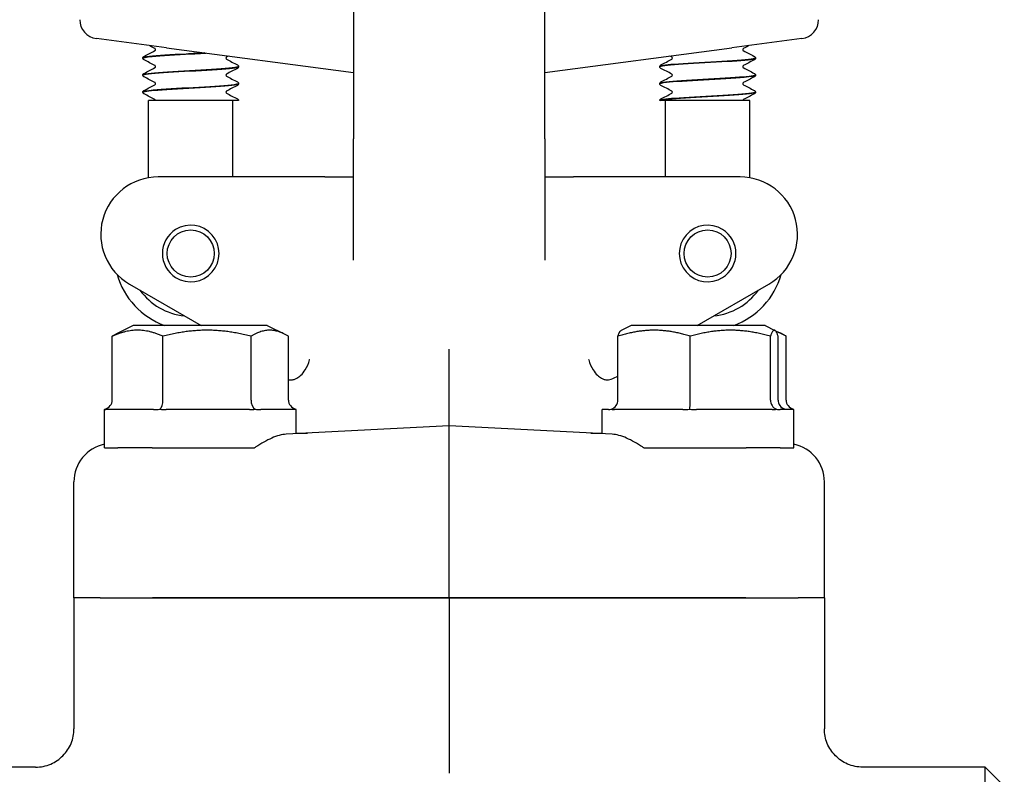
# Model space of a CAD drawing. Header units: inches. Extents: x 24 to 1128, y -74 to 748.
# Tile 357 of 557: x 619.7 to 622.91, y 312.52 to 314.98. Entities that reach past the tile are written whole.
import ezdxf

# ---------------------------------------------------------------- set-up
doc = ezdxf.new("R2010")
doc.units = ezdxf.units.IN
doc.header["$LTSCALE"] = 32
doc.header["$MEASUREMENT"] = 0
doc.layers.add('Visible (ANSI)', color=7, linetype='Continuous', lineweight=30)

msp = doc.modelspace()

# ---------------------------------------------------------------- linework, layer by layer
at = {"layer": 'Visible (ANSI)'}
for p, q in [((620.78905, 315.60266), (620.78905, 314.59266)), ((621.41405, 314.59266), (621.41405, 315.60266)), ((620.17853, 314.88918), (619.94964, 314.91932)), ((622.25346, 314.91932), (622.02457, 314.88918)), ((620.17853, 314.88918), (620.78905, 314.80881)), ((621.41405, 314.80881), (622.02457, 314.88918)), ((620.10155, 314.8555), (620.10155, 314.85608)), ((622.10155, 314.8555), (622.10155, 314.85608)), ((620.41405, 314.8277), (620.41405, 314.82828)), ((621.78905, 314.8277), (621.78905, 314.82828)), ((620.10155, 314.79989), (620.10155, 314.80047)), ((622.10155, 314.79989), (622.10155, 314.80047)), ((620.41405, 314.77208), (620.41405, 314.77267)), ((621.78905, 314.77208), (621.78905, 314.77267)), ((620.10155, 314.74428), (620.10155, 314.74486)), ((620.28622, 314.71766), (620.1203, 314.71766)), ((620.1203, 314.46504), (620.1203, 314.71766)), ((620.39762, 314.71766), (620.28622, 314.71766)), ((620.3953, 314.46766), (620.3953, 314.71766)), ((620.41399, 314.71766), (620.39762, 314.71766)), ((621.78942, 314.71766), (621.78911, 314.71766)), ((621.79046, 314.71766), (621.78942, 314.71766)), ((621.82111, 314.71766), (621.79046, 314.71766)), ((621.8078, 314.46766), (621.8078, 314.71766)), ((621.9446, 314.71766), (621.82111, 314.71766)), ((622.0828, 314.71766), (621.9446, 314.71766)), ((622.0828, 314.46504), (622.0828, 314.71766)), ((622.10155, 314.74428), (622.10155, 314.74486)), ((620.78905, 314.19576), (620.78905, 314.59266)), ((621.41405, 314.59266), (621.41405, 314.19576)), ((620.60778, 314.46766), (620.15155, 314.46766)), ((620.69545, 314.46766), (620.60778, 314.46766)), ((620.69545, 314.46766), (620.78905, 314.46766)), ((621.41405, 314.46766), (621.50765, 314.46766)), ((621.59533, 314.46766), (621.50765, 314.46766)), ((622.05155, 314.46766), (621.59533, 314.46766)), ((620.0578, 314.11778), (620.29184, 313.98266)), ((621.91127, 313.98266), (622.1453, 314.11778)), ((620.0703, 313.98266), (620.01321, 313.95412)), ((620.5078, 313.98266), (620.0703, 313.98266)), ((620.5078, 313.98266), (620.5649, 313.95412)), ((621.6953, 313.98266), (621.6631, 313.96656)), ((622.1328, 313.98266), (621.6953, 313.98266)), ((622.1328, 313.98266), (622.16501, 313.96656)), ((620.00148, 313.73891), (620.00148, 313.9477)), ((620.16705, 313.73891), (620.16705, 313.9477)), ((620.45463, 313.73891), (620.45463, 313.9477)), ((620.57663, 313.73891), (620.57663, 313.9477)), ((621.65242, 313.73891), (621.65242, 313.9477)), ((621.88889, 313.73891), (621.88889, 313.9477)), ((622.15052, 313.73891), (622.15052, 313.9477)), ((622.16501, 313.96656), (622.1899, 313.95412)), ((622.17568, 313.73891), (622.17568, 313.9477)), ((622.20163, 313.73891), (622.20163, 313.9477)), ((621.10155, 313.65516), (621.10155, 313.90551)), ((621.65202, 313.83299), (621.65242, 313.83322)), ((619.97655, 313.58266), (619.97655, 313.70766)), ((619.97659, 313.70766), (619.97655, 313.70766)), ((620.1368, 313.70766), (619.98054, 313.70766)), ((620.44926, 313.70766), (620.17787, 313.70766)), ((620.60155, 313.70766), (620.48638, 313.70766)), ((620.60155, 313.62896), (620.60155, 313.70766)), ((621.60155, 313.62896), (621.60155, 313.70766)), ((621.622, 313.70766), (621.60155, 313.70766)), ((621.86432, 313.70766), (621.64115, 313.70766)), ((622.15637, 313.70766), (621.90946, 313.70766)), ((622.22655, 313.70766), (622.18236, 313.70766)), ((622.22655, 313.58266), (622.22655, 313.70766)), ((621.10155, 313.65516), (620.56983, 313.6273)), ((621.63328, 313.6273), (621.10155, 313.65516)), ((621.10155, 313.53056), (621.10155, 313.65516)), ((619.97655, 313.58266), (620.02035, 313.58266)), ((620.13187, 313.58266), (620.02035, 313.58266)), ((620.13187, 313.58266), (620.16248, 313.58266)), ((620.16248, 313.58266), (620.32441, 313.58266)), ((620.32441, 313.58266), (620.46619, 313.58266)), ((621.73692, 313.58266), (621.8787, 313.58266)), ((621.8787, 313.58266), (622.04062, 313.58266)), ((622.04062, 313.58266), (622.07123, 313.58266)), ((622.18275, 313.58266), (622.07123, 313.58266)), ((622.18275, 313.58266), (622.22655, 313.58266)), ((621.10155, 313.09266), (621.10155, 313.53056)), ((619.87655, 313.09266), (619.87655, 313.47232)), ((622.32655, 313.09266), (622.32655, 313.47232)), ((619.87655, 313.09266), (619.87655, 312.6651)), ((619.96205, 313.09266), (619.87655, 313.09266)), ((619.96205, 313.09266), (619.87655, 313.09266)), ((619.96205, 313.09266), (620.1325, 313.09266)), ((619.96205, 313.09266), (620.1325, 313.09266)), ((620.1325, 313.09266), (621.10155, 313.09266)), ((621.10155, 313.09266), (620.1325, 313.09266)), ((621.10155, 313.09266), (622.07061, 313.09266)), ((621.10155, 313.09266), (621.10155, 312.64551)), ((622.07061, 313.09266), (621.10155, 313.09266)), ((622.07061, 313.09266), (622.24105, 313.09266)), ((622.07061, 313.09266), (622.24105, 313.09266)), ((622.32655, 313.09266), (622.24105, 313.09266)), ((622.32655, 313.09266), (622.24105, 313.09266)), ((622.32655, 313.09266), (622.32655, 312.6651)), ((621.10155, 312.64551), (621.10155, 312.52074)), ((619.75108, 312.54016), (619.35155, 312.54016)), ((622.85155, 312.54016), (622.45203, 312.54016)), ((622.91405, 312.47766), (622.85155, 312.54016)), ((622.85155, 310.94516), (622.85155, 312.54016))]:
    msp.add_line(p, q, dxfattribs=at)
for centre, radius in [((613.03905, 320.49266), 7.5), ((620.2578, 314.21766), 0.07688), ((621.9453, 314.21766), 0.07688)]:
    msp.add_circle(centre, radius, dxfattribs=at)
for centre, radius, start, end in [((613.03905, 320.49266), 7.588, 134.247392, 45.752608), ((619.9578, 314.98128), 0.0625, 180, 262.5), ((622.2453, 314.98128), 0.0625, 277.5, 0), ((620.15155, 314.28016), 0.1875, 90, 240), ((622.05155, 314.28016), 0.1875, 300, 90), ((620.2578, 314.21766), 0.0925, 237.84992, 122.15008), ((621.9453, 314.21766), 0.0925, 57.84992, 302.15008), ((620.2578, 314.21766), 0.0925, 122.15008, 237.84992), ((621.9453, 314.21766), 0.0925, 302.15008, 57.84992), ((620.2578, 314.21766), 0.25, 195.89001, 250.05156), ((621.9453, 314.21766), 0.25, 289.94844, 344.10999), ((620.2578, 314.21766), 0.20454, 215.75553, 264.24447), ((621.9453, 314.21766), 0.20454, 275.75553, 324.24447)]:
    msp.add_arc(centre, radius, start, end, dxfattribs=at)
for centre, major_axis, ratio, start_param, end_param in [((619.96553, 313.73891), (-0.03595, 0), 0.8693335, 1.9174431, 3.1415927), ((620.1518, 313.73891), (0, -0.03125), 0.4879975, 0.3466468, 1.5707963), ((620.47533, 313.73891), (0, -0.03125), 0.662309, 4.712389, 5.9365385), ((620.61258, 313.73891), (-0.03595, 0), 0.8693335, 0, 1.2241495), ((621.61972, 313.73891), (0.0327, 0), 0.9555533, 5.0590358, 6.2831853), ((621.88575, 313.73891), (0, -0.03125), 0.1006388, 0.3466468, 1.5707963), ((622.18008, 313.73891), (0, -0.03125), 0.9458753, 4.712389, 5.9365385), ((622.20838, 313.73891), (-0.0327, 0), 0.9555533, 0, 1.2241495), ((622.23758, 313.73891), (0.03595, 0), 0.8693335, 3.1415927, 4.3657422), ((620.00203, 313.47237), (-0.12531, -0.00657), 0.9961843, 4.8646945, 6.2310249), ((622.20108, 313.47237), (0.12531, -0.00657), 0.9961843, 0.0521605, 1.4184909)]:
    msp.add_ellipse(centre, major_axis=major_axis, ratio=ratio, start_param=start_param, end_param=end_param, dxfattribs=at)
for points in [[(620.10529, 314.86143), (620.11724, 314.86769), (620.12919, 314.87395), (620.14114, 314.88024)], [(620.14114, 314.88696), (620.13509, 314.89014), (620.12904, 314.89332), (620.12298, 314.89649)], [(622.08012, 314.89649), (622.07407, 314.89332), (622.06802, 314.89014), (622.06197, 314.88696)], [(622.06197, 314.88024), (622.07391, 314.87395), (622.08586, 314.86769), (622.09782, 314.86143)], [(620.14114, 314.83135), (620.12919, 314.83763), (620.11724, 314.8439), (620.10529, 314.85016)], [(620.38091, 314.86254), (620.37876, 314.86141), (620.37661, 314.86028), (620.37447, 314.85915)], [(620.37447, 314.85243), (620.38641, 314.84615), (620.39836, 314.83988), (620.41032, 314.83362)], [(621.79279, 314.83362), (621.80474, 314.83988), (621.81669, 314.84615), (621.82864, 314.85243)], [(621.82864, 314.85915), (621.82649, 314.86028), (621.82435, 314.86141), (621.8222, 314.86254)], [(622.09782, 314.85016), (622.08586, 314.8439), (622.07391, 314.83763), (622.06197, 314.83135)], [(620.10529, 314.80582), (620.11724, 314.81208), (620.12919, 314.81834), (620.14114, 314.82463)], [(620.41032, 314.82235), (620.39836, 314.81609), (620.38641, 314.80982), (620.37447, 314.80354)], [(621.82864, 314.80354), (621.81669, 314.80982), (621.80474, 314.81609), (621.79279, 314.82235)], [(622.06197, 314.82463), (622.07391, 314.81834), (622.08586, 314.81208), (622.09782, 314.80582)], [(620.14114, 314.77574), (620.12919, 314.78202), (620.11724, 314.78829), (620.10529, 314.79455)], [(620.37447, 314.79682), (620.38641, 314.79054), (620.39836, 314.78427), (620.41032, 314.77801)], [(621.79279, 314.77801), (621.80474, 314.78427), (621.81669, 314.79054), (621.82864, 314.79682)], [(622.09782, 314.79455), (622.08586, 314.78829), (622.07391, 314.78202), (622.06197, 314.77574)], [(620.10529, 314.7502), (620.11724, 314.75647), (620.12919, 314.76273), (620.14114, 314.76901)], [(620.41032, 314.76674), (620.39836, 314.76048), (620.38641, 314.75421), (620.37447, 314.74793)], [(621.82864, 314.74793), (621.81669, 314.75421), (621.80474, 314.76048), (621.79279, 314.76674)], [(622.06197, 314.76901), (622.07391, 314.76273), (622.08586, 314.75647), (622.09782, 314.7502)], [(620.14114, 314.72013), (620.12919, 314.72641), (620.11724, 314.73268), (620.10529, 314.73894)], [(620.37447, 314.74121), (620.38641, 314.73493), (620.39836, 314.72866), (620.41032, 314.7224)], [(621.79279, 314.7224), (621.80474, 314.72866), (621.81669, 314.73493), (621.82864, 314.74121)], [(622.09782, 314.73894), (622.08586, 314.73268), (622.07391, 314.72641), (622.06197, 314.72013)], [(621.63009, 313.80698), (621.63848, 313.81065), (621.64596, 313.81389), (621.65242, 313.81668)], [(619.97659, 313.70766), (619.97669, 313.70766), (619.97708, 313.70815), (619.97774, 313.70952)], [(619.97774, 313.70952), (619.97841, 313.70815), (619.97939, 313.70766), (619.98054, 313.70766)], [(620.1368, 313.70766), (620.14311, 313.70766), (620.15008, 313.70815), (620.15698, 313.70952)], [(620.15698, 313.70952), (620.1639, 313.70815), (620.17111, 313.70766), (620.17787, 313.70766)], [(620.44926, 313.70766), (620.45547, 313.70766), (620.46205, 313.70815), (620.4683, 313.70952)], [(620.4683, 313.70952), (620.47454, 313.70815), (620.48078, 313.70766), (620.48638, 313.70766)], [(620.60152, 313.70766), (620.60141, 313.70766), (620.60102, 313.70815), (620.60036, 313.70952)], [(621.622, 313.70766), (621.62457, 313.70766), (621.62761, 313.70815), (621.63083, 313.70952)], [(621.63083, 313.70952), (621.63406, 313.70815), (621.63763, 313.70766), (621.64115, 313.70766)], [(621.86432, 313.70766), (621.87145, 313.70766), (621.87922, 313.70815), (621.88682, 313.70952)], [(621.88682, 313.70952), (621.89441, 313.70815), (621.90223, 313.70766), (621.90946, 313.70766)], [(622.15637, 313.70766), (622.16093, 313.70766), (622.16566, 313.70815), (622.17004, 313.70952)], [(622.17004, 313.70952), (622.17441, 313.70815), (622.17865, 313.70766), (622.18236, 313.70766)], [(622.2061, 313.70766), (622.20353, 313.70766), (622.20049, 313.70815), (622.19727, 313.70952)], [(622.22652, 313.70766), (622.22641, 313.70766), (622.22602, 313.70815), (622.22536, 313.70952)], [(620.60155, 313.63131), (620.61654, 313.63103), (620.62895, 313.6304), (620.63869, 313.63091)]]:
    msp.add_open_spline(points, degree=3, dxfattribs=at)
for points, knots in [([(620.14274, 314.8836), (620.14274, 314.88467), (620.14229, 314.88567), (620.14159, 314.88663), (620.14133, 314.88682), (620.14115, 314.88695), (620.14111, 314.88697), (620.14111, 314.88697)], [0, 0, 0, 0, 0.017919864, 0.017919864, 0.032518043, 0.032518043, 0.040461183, 0.040461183, 0.040461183, 0.040461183]), ([(620.14111, 314.88022), (620.14111, 314.88022), (620.14128, 314.8803), (620.1418, 314.88085), (620.14208, 314.88119), (620.14256, 314.8822), (620.14274, 314.8829), (620.14274, 314.8836)], [0.003893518, 0.003893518, 0.003893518, 0.003893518, 0.02135506, 0.02135506, 0.032660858, 0.032660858, 0.044379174, 0.044379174, 0.044379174, 0.044379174]), ([(622.06199, 314.88697), (622.06199, 314.88697), (622.06183, 314.8869), (622.0613, 314.88635), (622.06103, 314.886), (622.06055, 314.88499), (622.06037, 314.8843), (622.06037, 314.8836)], [0.003893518, 0.003893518, 0.003893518, 0.003893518, 0.02135506, 0.02135506, 0.032660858, 0.032660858, 0.044379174, 0.044379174, 0.044379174, 0.044379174]), ([(622.06037, 314.8836), (622.06037, 314.88253), (622.06081, 314.88153), (622.06152, 314.88057), (622.06177, 314.88038), (622.06196, 314.88024), (622.06199, 314.88022), (622.06199, 314.88022)], [0, 0, 0, 0, 0.017919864, 0.017919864, 0.032518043, 0.032518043, 0.040461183, 0.040461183, 0.040461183, 0.040461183]), ([(620.10155, 314.85611), (620.10161, 314.85724), (620.10204, 314.85831), (620.10302, 314.85978), (620.10355, 314.86026), (620.10447, 314.86097), (620.10488, 314.86121), (620.10529, 314.86143)], [0, 0, 0, 0, 0.015967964, 0.015967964, 0.031253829, 0.031253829, 0.045415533, 0.045415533, 0.045415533, 0.045415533]), ([(620.10529, 314.85016), (620.10466, 314.85049), (620.10398, 314.85089), (620.10288, 314.85203), (620.10249, 314.85253), (620.10184, 314.85382), (620.1016, 314.85463), (620.10155, 314.85548)], [0, 0, 0, 0, 0.022095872, 0.022095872, 0.033561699, 0.033561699, 0.045438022, 0.045438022, 0.045438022, 0.045438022]), ([(620.10181, 314.85548), (620.10189, 314.85735), (620.11216, 314.85922), (620.13164, 314.86109), (620.16086, 314.86389), (620.21003, 314.8667), (620.25957, 314.8695), (620.27571, 314.87042), (620.29176, 314.87133), (620.30704, 314.87225)], [-89.5382515, -89.5382515, -89.5382515, -89.5382515, -88.9043978, -88.9043978, -88.9043978, -87.9533052, -87.9533052, -87.9533052, -87.6432571, -87.6432571, -87.6432571, -87.6432571]), ([(620.304, 314.87265), (620.28431, 314.87148), (620.26345, 314.87031), (620.2429, 314.86914), (620.19369, 314.86634), (620.14752, 314.86354), (620.12269, 314.86074), (620.10893, 314.85919), (620.10192, 314.85764), (620.10187, 314.85608)], [81.3805439, 81.3805439, 81.3805439, 81.3805439, 81.7769581, 81.7769581, 81.7769581, 82.7259477, 82.7259477, 82.7259477, 83.2522053, 83.2522053, 83.2522053, 83.2522053]), ([(620.37449, 314.85917), (620.37449, 314.85917), (620.37433, 314.85909), (620.3738, 314.85854), (620.37353, 314.8582), (620.37305, 314.85719), (620.37287, 314.85649), (620.37287, 314.85579)], [0.003893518, 0.003893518, 0.003893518, 0.003893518, 0.02135506, 0.02135506, 0.032660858, 0.032660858, 0.044379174, 0.044379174, 0.044379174, 0.044379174]), ([(620.37287, 314.85579), (620.37287, 314.85472), (620.37331, 314.85372), (620.37402, 314.85276), (620.37427, 314.85257), (620.37446, 314.85244), (620.37449, 314.85242), (620.37449, 314.85242)], [0, 0, 0, 0, 0.017919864, 0.017919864, 0.032518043, 0.032518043, 0.040461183, 0.040461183, 0.040461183, 0.040461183]), ([(621.78906, 314.82767), (621.78902, 314.83039), (621.81229, 314.8331), (621.85039, 314.83582), (621.88977, 314.83863), (621.94395, 314.84144), (621.99132, 314.84424), (622.03868, 314.84705), (622.078, 314.84986), (622.09361, 314.85267), (622.09886, 314.85361), (622.10138, 314.85456), (622.10129, 314.8555)], [-92.6798442, -92.6798442, -92.6798442, -92.6798442, -91.7590058, -91.7590058, -91.7590058, -90.8072453, -90.8072453, -90.8072453, -89.8557102, -89.8557102, -89.8557102, -89.5353906, -89.5353906, -89.5353906, -89.5353906]), ([(622.10124, 314.85611), (622.10134, 314.85486), (622.09691, 314.8536), (622.08785, 314.85235), (622.06728, 314.8495), (622.02336, 314.84666), (621.97401, 314.84382), (621.92479, 314.84098), (621.87152, 314.83814), (621.8358, 314.83531), (621.80629, 314.83296), (621.78943, 314.83062), (621.78916, 314.82828)], [83.2493444, 83.2493444, 83.2493444, 83.2493444, 83.6742001, 83.6742001, 83.6742001, 84.6382389, 84.6382389, 84.6382389, 85.5995394, 85.5995394, 85.5995394, 86.393798, 86.393798, 86.393798, 86.393798]), ([(621.83024, 314.85579), (621.83024, 314.85687), (621.82979, 314.85786), (621.82909, 314.85882), (621.82883, 314.85901), (621.82865, 314.85915), (621.82861, 314.85917), (621.82861, 314.85917)], [0, 0, 0, 0, 0.017919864, 0.017919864, 0.032518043, 0.032518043, 0.040461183, 0.040461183, 0.040461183, 0.040461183]), ([(621.82861, 314.85242), (621.82861, 314.85242), (621.82878, 314.85249), (621.8293, 314.85304), (621.82958, 314.85339), (621.83006, 314.8544), (621.83024, 314.85509), (621.83024, 314.85579)], [0.003893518, 0.003893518, 0.003893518, 0.003893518, 0.02135506, 0.02135506, 0.032660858, 0.032660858, 0.044379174, 0.044379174, 0.044379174, 0.044379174]), ([(622.09782, 314.86143), (622.09845, 314.8611), (622.09912, 314.86069), (622.10023, 314.85956), (622.10062, 314.85906), (622.10127, 314.85777), (622.10151, 314.85695), (622.10155, 314.85611)], [0, 0, 0, 0, 0.022095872, 0.022095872, 0.033561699, 0.033561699, 0.045438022, 0.045438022, 0.045438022, 0.045438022]), ([(622.10155, 314.85548), (622.10149, 314.85434), (622.10107, 314.85328), (622.10009, 314.85181), (622.09956, 314.85133), (622.09864, 314.85062), (622.09822, 314.85037), (622.09782, 314.85016)], [0, 0, 0, 0, 0.015967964, 0.015967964, 0.031253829, 0.031253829, 0.045415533, 0.045415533, 0.045415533, 0.045415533]), ([(620.41394, 314.8283), (620.41403, 314.82781), (620.41337, 314.82732), (620.41194, 314.82682), (620.40379, 314.824), (620.37061, 314.82118), (620.32575, 314.81836), (620.28099, 314.81554), (620.2258, 314.81273), (620.18229, 314.80991), (620.13887, 314.8071), (620.10821, 314.80429), (620.10257, 314.80148), (620.10189, 314.80115), (620.10158, 314.80081), (620.10161, 314.80047)], [86.3909371, 86.3909371, 86.3909371, 86.3909371, 86.558303, 86.558303, 86.558303, 87.5147256, 87.5147256, 87.5147256, 88.4689986, 88.4689986, 88.4689986, 89.4213086, 89.4213086, 89.4213086, 89.5353906, 89.5353906, 89.5353906, 89.5353906]), ([(620.10175, 314.79987), (620.10163, 314.80061), (620.10315, 314.80136), (620.10642, 314.80211), (620.11871, 314.80492), (620.15531, 314.80773), (620.20161, 314.81054), (620.2479, 314.81335), (620.30266, 314.81616), (620.34403, 314.81897), (620.38539, 314.82178), (620.41228, 314.82459), (620.41396, 314.8274), (620.41402, 314.8275), (620.41405, 314.8276), (620.41405, 314.8277)], [-95.8214368, -95.8214368, -95.8214368, -95.8214368, -95.568359, -95.568359, -95.568359, -94.6156683, -94.6156683, -94.6156683, -93.6632144, -93.6632144, -93.6632144, -92.7109946, -92.7109946, -92.7109946, -92.6769833, -92.6769833, -92.6769833, -92.6769833]), ([(620.14274, 314.82799), (620.14274, 314.82906), (620.14229, 314.83006), (620.14159, 314.83102), (620.14133, 314.83121), (620.14115, 314.83134), (620.14111, 314.83136), (620.14111, 314.83136)], [0, 0, 0, 0, 0.017919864, 0.017919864, 0.032518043, 0.032518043, 0.040461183, 0.040461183, 0.040461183, 0.040461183]), ([(620.14111, 314.82461), (620.14111, 314.82461), (620.14128, 314.82469), (620.1418, 314.82524), (620.14208, 314.82558), (620.14256, 314.82659), (620.14274, 314.82729), (620.14274, 314.82799)], [0.003893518, 0.003893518, 0.003893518, 0.003893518, 0.02135506, 0.02135506, 0.032660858, 0.032660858, 0.044379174, 0.044379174, 0.044379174, 0.044379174]), ([(620.41032, 314.83362), (620.41095, 314.83329), (620.41162, 314.83289), (620.41273, 314.83175), (620.41312, 314.83125), (620.41377, 314.82996), (620.41401, 314.82915), (620.41405, 314.8283)], [0, 0, 0, 0, 0.022095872, 0.022095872, 0.033561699, 0.033561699, 0.045438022, 0.045438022, 0.045438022, 0.045438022]), ([(620.41405, 314.82767), (620.41399, 314.82654), (620.41357, 314.82547), (620.41259, 314.824), (620.41206, 314.82352), (620.41114, 314.82281), (620.41072, 314.82257), (620.41032, 314.82235)], [0, 0, 0, 0, 0.015967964, 0.015967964, 0.031253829, 0.031253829, 0.045415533, 0.045415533, 0.045415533, 0.045415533]), ([(621.78905, 314.8283), (621.78911, 314.82944), (621.78954, 314.8305), (621.79052, 314.83197), (621.79105, 314.83245), (621.79197, 314.83316), (621.79238, 314.83341), (621.79279, 314.83362)], [0, 0, 0, 0, 0.015967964, 0.015967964, 0.031253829, 0.031253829, 0.045415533, 0.045415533, 0.045415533, 0.045415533]), ([(621.79279, 314.82235), (621.79216, 314.82268), (621.79148, 314.82309), (621.79038, 314.82422), (621.78999, 314.82472), (621.78934, 314.82601), (621.7891, 314.82683), (621.78905, 314.82767)], [0, 0, 0, 0, 0.022095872, 0.022095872, 0.033561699, 0.033561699, 0.045438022, 0.045438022, 0.045438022, 0.045438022]), ([(622.06199, 314.83136), (622.06199, 314.83136), (622.06183, 314.83129), (622.0613, 314.83074), (622.06103, 314.83039), (622.06055, 314.82938), (622.06037, 314.82869), (622.06037, 314.82799)], [0.003893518, 0.003893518, 0.003893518, 0.003893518, 0.02135506, 0.02135506, 0.032660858, 0.032660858, 0.044379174, 0.044379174, 0.044379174, 0.044379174]), ([(622.06037, 314.82799), (622.06037, 314.82691), (622.06081, 314.82592), (622.06152, 314.82496), (622.06177, 314.82477), (622.06196, 314.82463), (622.06199, 314.82461), (622.06199, 314.82461)], [0, 0, 0, 0, 0.017919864, 0.017919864, 0.032518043, 0.032518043, 0.040461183, 0.040461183, 0.040461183, 0.040461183]), ([(620.10155, 314.8005), (620.10161, 314.80163), (620.10204, 314.8027), (620.10302, 314.80417), (620.10355, 314.80465), (620.10447, 314.80536), (620.10488, 314.8056), (620.10529, 314.80582)], [0, 0, 0, 0, 0.015967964, 0.015967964, 0.031253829, 0.031253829, 0.045415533, 0.045415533, 0.045415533, 0.045415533]), ([(620.10529, 314.79455), (620.10466, 314.79488), (620.10398, 314.79528), (620.10288, 314.79642), (620.10249, 314.79692), (620.10184, 314.79821), (620.1016, 314.79902), (620.10155, 314.79987)], [0, 0, 0, 0, 0.022095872, 0.022095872, 0.033561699, 0.033561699, 0.045438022, 0.045438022, 0.045438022, 0.045438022]), ([(620.37449, 314.80356), (620.37449, 314.80356), (620.37433, 314.80348), (620.3738, 314.80293), (620.37353, 314.80259), (620.37305, 314.80158), (620.37287, 314.80088), (620.37287, 314.80018)], [0.003893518, 0.003893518, 0.003893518, 0.003893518, 0.02135506, 0.02135506, 0.032660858, 0.032660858, 0.044379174, 0.044379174, 0.044379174, 0.044379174]), ([(620.37287, 314.80018), (620.37287, 314.79911), (620.37331, 314.79811), (620.37402, 314.79715), (620.37427, 314.79696), (620.37446, 314.79683), (620.37449, 314.79681), (620.37449, 314.79681)], [0, 0, 0, 0, 0.017919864, 0.017919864, 0.032518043, 0.032518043, 0.040461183, 0.040461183, 0.040461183, 0.040461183]), ([(622.1015, 314.8005), (622.10139, 314.79802), (622.08245, 314.79555), (622.05001, 314.79307), (622.01332, 314.79027), (621.96032, 314.78747), (621.91203, 314.78467), (621.86298, 314.78183), (621.82012, 314.77898), (621.80093, 314.77614), (621.79311, 314.77498), (621.7893, 314.77382), (621.78937, 314.77267)], [89.5325298, 89.5325298, 89.5325298, 89.5325298, 90.3718388, 90.3718388, 90.3718388, 91.3207683, 91.3207683, 91.3207683, 92.2845846, 92.2845846, 92.2845846, 92.6769833, 92.6769833, 92.6769833, 92.6769833]), ([(621.78937, 314.77206), (621.78935, 314.77364), (621.79652, 314.77522), (621.81067, 314.7768), (621.83587, 314.77961), (621.88255, 314.78242), (621.93202, 314.78523), (621.98149, 314.78805), (622.03245, 314.79086), (622.06454, 314.79367), (622.08819, 314.79574), (622.10112, 314.79782), (622.10136, 314.79989)], [-98.9630295, -98.9630295, -98.9630295, -98.9630295, -98.4278806, -98.4278806, -98.4278806, -97.4744623, -97.4744623, -97.4744623, -96.5212894, -96.5212894, -96.5212894, -95.8185759, -95.8185759, -95.8185759, -95.8185759]), ([(621.83024, 314.80018), (621.83024, 314.80125), (621.82979, 314.80225), (621.82909, 314.80321), (621.82883, 314.8034), (621.82865, 314.80354), (621.82861, 314.80356), (621.82861, 314.80356)], [0, 0, 0, 0, 0.017919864, 0.017919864, 0.032518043, 0.032518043, 0.040461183, 0.040461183, 0.040461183, 0.040461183]), ([(621.82861, 314.79681), (621.82861, 314.79681), (621.82878, 314.79688), (621.8293, 314.79743), (621.82958, 314.79778), (621.83006, 314.79879), (621.83024, 314.79948), (621.83024, 314.80018)], [0.003893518, 0.003893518, 0.003893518, 0.003893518, 0.02135506, 0.02135506, 0.032660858, 0.032660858, 0.044379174, 0.044379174, 0.044379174, 0.044379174]), ([(622.09782, 314.80582), (622.09845, 314.80548), (622.09912, 314.80508), (622.10023, 314.80394), (622.10062, 314.80345), (622.10127, 314.80216), (622.10151, 314.80134), (622.10155, 314.8005)], [0, 0, 0, 0, 0.022095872, 0.022095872, 0.033561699, 0.033561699, 0.045438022, 0.045438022, 0.045438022, 0.045438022]), ([(622.10155, 314.79987), (622.10149, 314.79873), (622.10107, 314.79767), (622.10009, 314.7962), (622.09956, 314.79571), (622.09864, 314.79501), (622.09822, 314.79476), (622.09782, 314.79455)], [0, 0, 0, 0, 0.015967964, 0.015967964, 0.031253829, 0.031253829, 0.045415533, 0.045415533, 0.045415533, 0.045415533]), ([(620.10155, 314.74489), (620.10161, 314.74602), (620.10204, 314.74708), (620.10302, 314.74855), (620.10355, 314.74904), (620.10447, 314.74974), (620.10488, 314.74999), (620.10529, 314.7502)], [0, 0, 0, 0, 0.015967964, 0.015967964, 0.031253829, 0.031253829, 0.045415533, 0.045415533, 0.045415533, 0.045415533]), ([(620.10163, 314.74425), (620.10177, 314.74666), (620.1195, 314.74906), (620.15031, 314.75147), (620.18638, 314.75428), (620.23941, 314.7571), (620.28816, 314.75991), (620.33689, 314.76273), (620.38006, 314.76554), (620.40038, 314.76836), (620.40936, 314.7696), (620.41377, 314.77084), (620.41373, 314.77208)], [-102.1046221, -102.1046221, -102.1046221, -102.1046221, -101.2896371, -101.2896371, -101.2896371, -100.3354652, -100.3354652, -100.3354652, -99.3815473, -99.3815473, -99.3815473, -98.9601686, -98.9601686, -98.9601686, -98.9601686]), ([(620.41374, 314.77269), (620.41373, 314.77101), (620.40557, 314.76933), (620.38967, 314.76766), (620.36302, 314.76484), (620.31532, 314.76203), (620.26569, 314.75921), (620.21626, 314.75641), (620.1662, 314.7536), (620.13542, 314.7508), (620.1137, 314.74882), (620.10201, 314.74684), (620.1018, 314.74486)], [92.6741224, 92.6741224, 92.6741224, 92.6741224, 93.2431504, 93.2431504, 93.2431504, 94.1972517, 94.1972517, 94.1972517, 95.1476373, 95.1476373, 95.1476373, 95.8185759, 95.8185759, 95.8185759, 95.8185759]), ([(620.14274, 314.77238), (620.14274, 314.77345), (620.14229, 314.77445), (620.14159, 314.7754), (620.14133, 314.7756), (620.14115, 314.77573), (620.14111, 314.77575), (620.14111, 314.77575)], [0, 0, 0, 0, 0.017919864, 0.017919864, 0.032518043, 0.032518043, 0.040461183, 0.040461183, 0.040461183, 0.040461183]), ([(620.14111, 314.769), (620.14111, 314.769), (620.14128, 314.76908), (620.1418, 314.76963), (620.14208, 314.76997), (620.14256, 314.77098), (620.14274, 314.77167), (620.14274, 314.77238)], [0.003893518, 0.003893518, 0.003893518, 0.003893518, 0.02135506, 0.02135506, 0.032660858, 0.032660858, 0.044379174, 0.044379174, 0.044379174, 0.044379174]), ([(620.37449, 314.74794), (620.37449, 314.74794), (620.37433, 314.74787), (620.3738, 314.74732), (620.37353, 314.74698), (620.37305, 314.74596), (620.37287, 314.74527), (620.37287, 314.74457)], [0.003893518, 0.003893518, 0.003893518, 0.003893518, 0.02135506, 0.02135506, 0.032660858, 0.032660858, 0.044379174, 0.044379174, 0.044379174, 0.044379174]), ([(620.41032, 314.77801), (620.41095, 314.77768), (620.41162, 314.77728), (620.41273, 314.77614), (620.41312, 314.77564), (620.41377, 314.77435), (620.41401, 314.77354), (620.41405, 314.77269)], [0, 0, 0, 0, 0.022095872, 0.022095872, 0.033561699, 0.033561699, 0.045438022, 0.045438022, 0.045438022, 0.045438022]), ([(620.41405, 314.77206), (620.41399, 314.77093), (620.41357, 314.76986), (620.41259, 314.76839), (620.41206, 314.76791), (620.41114, 314.7672), (620.41072, 314.76695), (620.41032, 314.76674)], [0, 0, 0, 0, 0.015967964, 0.015967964, 0.031253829, 0.031253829, 0.045415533, 0.045415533, 0.045415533, 0.045415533]), ([(621.78905, 314.77269), (621.78911, 314.77383), (621.78954, 314.77489), (621.79052, 314.77636), (621.79105, 314.77684), (621.79197, 314.77755), (621.79238, 314.7778), (621.79279, 314.77801)], [0, 0, 0, 0, 0.015967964, 0.015967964, 0.031253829, 0.031253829, 0.045415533, 0.045415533, 0.045415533, 0.045415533]), ([(621.79279, 314.76674), (621.79216, 314.76707), (621.79148, 314.76747), (621.79038, 314.76861), (621.78999, 314.76911), (621.78934, 314.7704), (621.7891, 314.77122), (621.78905, 314.77206)], [0, 0, 0, 0, 0.022095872, 0.022095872, 0.033561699, 0.033561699, 0.045438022, 0.045438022, 0.045438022, 0.045438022]), ([(621.83024, 314.74457), (621.83024, 314.74564), (621.82979, 314.74664), (621.82909, 314.7476), (621.82883, 314.74779), (621.82865, 314.74793), (621.82861, 314.74794), (621.82861, 314.74794)], [0, 0, 0, 0, 0.017919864, 0.017919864, 0.032518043, 0.032518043, 0.040461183, 0.040461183, 0.040461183, 0.040461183]), ([(622.06199, 314.77575), (622.06199, 314.77575), (622.06183, 314.77568), (622.0613, 314.77512), (622.06103, 314.77478), (622.06055, 314.77377), (622.06037, 314.77308), (622.06037, 314.77238)], [0.003893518, 0.003893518, 0.003893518, 0.003893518, 0.02135506, 0.02135506, 0.032660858, 0.032660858, 0.044379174, 0.044379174, 0.044379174, 0.044379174]), ([(622.06037, 314.77238), (622.06037, 314.7713), (622.06081, 314.77031), (622.06152, 314.76935), (622.06177, 314.76916), (622.06196, 314.76902), (622.06199, 314.769), (622.06199, 314.769)], [0, 0, 0, 0, 0.017919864, 0.017919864, 0.032518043, 0.032518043, 0.040461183, 0.040461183, 0.040461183, 0.040461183]), ([(622.09782, 314.7502), (622.09845, 314.74987), (622.09912, 314.74947), (622.10023, 314.74833), (622.10062, 314.74784), (622.10127, 314.74655), (622.10151, 314.74573), (622.10155, 314.74489)], [0, 0, 0, 0, 0.022095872, 0.022095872, 0.033561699, 0.033561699, 0.045438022, 0.045438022, 0.045438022, 0.045438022]), ([(620.10529, 314.73894), (620.10466, 314.73927), (620.10398, 314.73967), (620.10288, 314.74081), (620.10249, 314.74131), (620.10184, 314.74259), (620.1016, 314.74341), (620.10155, 314.74425)], [0, 0, 0, 0, 0.022095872, 0.022095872, 0.033561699, 0.033561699, 0.045438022, 0.045438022, 0.045438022, 0.045438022]), ([(620.14265, 314.71766), (620.14245, 314.71865), (620.14195, 314.71935), (620.14133, 314.72002), (620.14116, 314.72011), (620.14112, 314.72014), (620.14111, 314.72014), (620.14111, 314.72014)], [0, 0, 0, 0, 0.017397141, 0.017397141, 0.033013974, 0.033013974, 0.035372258, 0.035372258, 0.035372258, 0.035372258]), ([(620.37287, 314.74457), (620.37287, 314.7435), (620.37331, 314.7425), (620.37402, 314.74154), (620.37427, 314.74135), (620.37446, 314.74121), (620.37449, 314.7412), (620.37449, 314.7412)], [0, 0, 0, 0, 0.017919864, 0.017919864, 0.032518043, 0.032518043, 0.040461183, 0.040461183, 0.040461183, 0.040461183]), ([(620.41032, 314.7224), (620.41091, 314.72209), (620.41154, 314.72171), (620.41258, 314.72069), (620.41295, 314.72026), (620.4136, 314.71914), (620.41387, 314.71843), (620.41399, 314.71766)], [0, 0, 0, 0, 0.020860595, 0.020860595, 0.031618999, 0.031618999, 0.042693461, 0.042693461, 0.042693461, 0.042693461]), ([(621.78911, 314.71766), (621.78928, 314.71878), (621.78979, 314.71974), (621.79079, 314.72102), (621.79128, 314.72143), (621.7921, 314.72202), (621.79245, 314.72222), (621.79279, 314.7224)], [0, 0, 0, 0, 0.016056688, 0.016056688, 0.030725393, 0.030725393, 0.042668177, 0.042668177, 0.042668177, 0.042668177]), ([(622.10131, 314.74489), (622.10144, 314.74402), (622.09935, 314.74314), (622.09492, 314.74227), (622.0806, 314.73946), (622.04222, 314.73665), (621.99515, 314.73383), (621.94764, 314.73099), (621.89256, 314.72815), (621.85229, 314.72532), (621.81611, 314.72276), (621.79251, 314.72021), (621.78942, 314.71766)], [95.8157151, 95.8157151, 95.8157151, 95.8157151, 96.1109708, 96.1109708, 96.1109708, 97.0647023, 97.0647023, 97.0647023, 98.0270057, 98.0270057, 98.0270057, 98.8915068, 98.8915068, 98.8915068, 98.8915068]), ([(621.79046, 314.71766), (621.79713, 314.72048), (621.82889, 314.7233), (621.87299, 314.72612), (621.91708, 314.72894), (621.97234, 314.73175), (622.0166, 314.73457), (622.06084, 314.73739), (622.09292, 314.7402), (622.09997, 314.74302), (622.10102, 314.74344), (622.10152, 314.74386), (622.10147, 314.74428)], [-105.1089244, -105.1089244, -105.1089244, -105.1089244, -104.1537068, -104.1537068, -104.1537068, -103.1987551, -103.1987551, -103.1987551, -102.2440661, -102.2440661, -102.2440661, -102.1017612, -102.1017612, -102.1017612, -102.1017612]), ([(621.82861, 314.7412), (621.82861, 314.7412), (621.82878, 314.74127), (621.8293, 314.74182), (621.82958, 314.74216), (621.83006, 314.74318), (621.83024, 314.74387), (621.83024, 314.74457)], [0.003893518, 0.003893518, 0.003893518, 0.003893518, 0.02135506, 0.02135506, 0.032660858, 0.032660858, 0.044379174, 0.044379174, 0.044379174, 0.044379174]), ([(622.06199, 314.72014), (622.06199, 314.72014), (622.06187, 314.72008), (622.06147, 314.7197), (622.06125, 314.71946), (622.0608, 314.71874), (622.06057, 314.71824), (622.06046, 314.71766)], [0.003894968, 0.003894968, 0.003894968, 0.003894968, 0.019061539, 0.019061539, 0.029040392, 0.029040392, 0.03930795, 0.03930795, 0.03930795, 0.03930795]), ([(622.10155, 314.74425), (622.10149, 314.74312), (622.10107, 314.74206), (622.10009, 314.74059), (622.09956, 314.7401), (622.09864, 314.7394), (622.09822, 314.73915), (622.09782, 314.73894)], [0, 0, 0, 0, 0.015967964, 0.015967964, 0.031253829, 0.031253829, 0.045415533, 0.045415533, 0.045415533, 0.045415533]), ([(620.57663, 313.8057), (620.57798, 313.80532), (620.57938, 313.80504), (620.58204, 313.80472), (620.5833, 313.80465), (620.58552, 313.80466), (620.58647, 313.8047), (620.58844, 313.80488), (620.58945, 313.80501), (620.59201, 313.80546), (620.59357, 313.80584), (620.59807, 313.80721), (620.60109, 313.80846), (620.60863, 313.81258), (620.61315, 313.81586), (620.62276, 313.82513), (620.62754, 313.83121), (620.63753, 313.84753), (620.64244, 313.85863), (620.64608, 313.87101), (620.64612, 313.87116), (620.64617, 313.87131)], [0.02344438, 0.02344438, 0.02344438, 0.02344438, 0.04878278, 0.04878278, 0.07002342, 0.07002342, 0.08543215, 0.08543215, 0.10127417, 0.10127417, 0.1246126, 0.1246126, 0.16706492, 0.16706492, 0.22849379, 0.22849379, 0.29966244, 0.29966244, 0.39445021, 0.39445021, 0.39562077, 0.39562077, 0.39562077, 0.39562077]), ([(621.55694, 313.87131), (621.55698, 313.87116), (621.55703, 313.87101), (621.56067, 313.85863), (621.56557, 313.84753), (621.57556, 313.83121), (621.58035, 313.82513), (621.58995, 313.81586), (621.59447, 313.81258), (621.60202, 313.80846), (621.60503, 313.80721), (621.60953, 313.80584), (621.6111, 313.80546), (621.61365, 313.80501), (621.61467, 313.80488), (621.61664, 313.8047), (621.61759, 313.80466), (621.61981, 313.80465), (621.62106, 313.80472), (621.62507, 313.8052), (621.62767, 313.80592), (621.63009, 313.80698)], [-0.00127423, -0.00127423, -0.00127423, -0.00127423, 0, 0, 0.10318214, 0.10318214, 0.18065349, 0.18065349, 0.24752251, 0.24752251, 0.29373442, 0.29373442, 0.31913969, 0.31913969, 0.33638468, 0.33638468, 0.35315802, 0.35315802, 0.37627972, 0.37627972, 0.42938271, 0.42938271, 0.42938271, 0.42938271]), ([(620.56983, 313.6273), (620.55565, 313.62655), (620.53918, 313.62201), (620.50482, 313.60724), (620.48691, 313.597), (620.46923, 313.58481), (620.46771, 313.58375), (620.46619, 313.58266)], [0.51027295, 0.51027295, 0.51027295, 0.51027295, 0.67314933, 0.67314933, 0.83782619, 0.83782619, 0.85301482, 0.85301482, 0.85301482, 0.85301482]), ([(621.56442, 313.63091), (621.56987, 313.63062), (621.57618, 313.63071), (621.58888, 313.63101), (621.59498, 313.63118), (621.60155, 313.6313)], [0, 0, 0, 0, 0.11499946, 0.11499946, 0.20535465, 0.20535465, 0.20535465, 0.20535465]), ([(621.73692, 313.58266), (621.73539, 313.58375), (621.73388, 313.58481), (621.71619, 313.597), (621.69829, 313.60724), (621.66392, 313.62201), (621.64746, 313.62655), (621.63328, 313.6273)], [1.42951458, 1.42951458, 1.42951458, 1.42951458, 1.44470322, 1.44470322, 1.60938008, 1.60938008, 1.77225646, 1.77225646, 1.77225646, 1.77225646]), ([(619.75108, 312.54016), (619.75118, 312.54016), (619.75129, 312.54016), (619.75983, 312.54019), (619.76823, 312.54105), (619.78474, 312.54445), (619.7928, 312.54697), (619.81555, 312.55669), (619.82917, 312.56595), (619.85202, 312.58912), (619.86106, 312.60279), (619.87338, 312.63282), (619.87655, 312.64888), (619.87655, 312.6651)], [-0.00081437, -0.00081437, -0.00081437, -0.00081437, 0, 0, 0.06424187, 0.06424187, 0.12843712, 0.12843712, 0.25272368, 0.25272368, 0.37647976, 0.37647976, 0.50008222, 0.50008222, 0.50008222, 0.50008222]), ([(622.45203, 312.54016), (622.45192, 312.54016), (622.45182, 312.54016), (622.44328, 312.54019), (622.43487, 312.54105), (622.41836, 312.54445), (622.4103, 312.54697), (622.38755, 312.55669), (622.37394, 312.56595), (622.35108, 312.58912), (622.34204, 312.60279), (622.32972, 312.63282), (622.32655, 312.64888), (622.32655, 312.6651)], [-0.00081437, -0.00081437, -0.00081437, -0.00081437, 0, 0, 0.06424187, 0.06424187, 0.12843712, 0.12843712, 0.25272368, 0.25272368, 0.37647976, 0.37647976, 0.50008222, 0.50008222, 0.50008222, 0.50008222])]:
    msp.add_open_spline(points, degree=3, knots=knots, dxfattribs=at)
for points, weights in [([(620.16705, 313.9477), (620.08426, 313.98379), (620.00148, 313.9477)], [1.04422863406, 1.20577136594, 1.04422863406]), ([(620.00148, 313.9477), (620.00748, 313.95125), (620.01321, 313.95412)], [1.04422863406, 1.05817173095, 1.06970791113]), ([(620.45463, 313.9477), (620.31084, 313.98379), (620.16705, 313.9477)], [1.04422863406, 1.20577136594, 1.04422863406]), ([(620.57663, 313.9477), (620.51563, 313.98379), (620.45463, 313.9477)], [1.04422863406, 1.20577136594, 1.04422863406]), ([(621.88889, 313.9477), (621.77066, 313.98379), (621.65242, 313.9477)], [1.04422863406, 1.20577136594, 1.04422863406]), ([(621.65242, 313.9477), (621.65813, 313.96408), (621.6631, 313.96656)], [1.04422863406, 1.11183872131, 1.12285543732]), ([(622.15052, 313.9477), (622.01971, 313.98379), (621.88889, 313.9477)], [1.04422863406, 1.20577136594, 1.04422863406]), ([(622.17568, 313.9477), (622.1631, 313.98379), (622.15052, 313.9477)], [1.04422863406, 1.20577136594, 1.04422863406]), ([(622.20163, 313.9477), (622.18439, 313.9579), (622.16894, 313.96263)], [1.04422863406, 1.08531429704, 1.10550107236])]:
    msp.add_rational_spline(points, weights, degree=2, dxfattribs=at)

doc.saveas('drawing.dxf')
